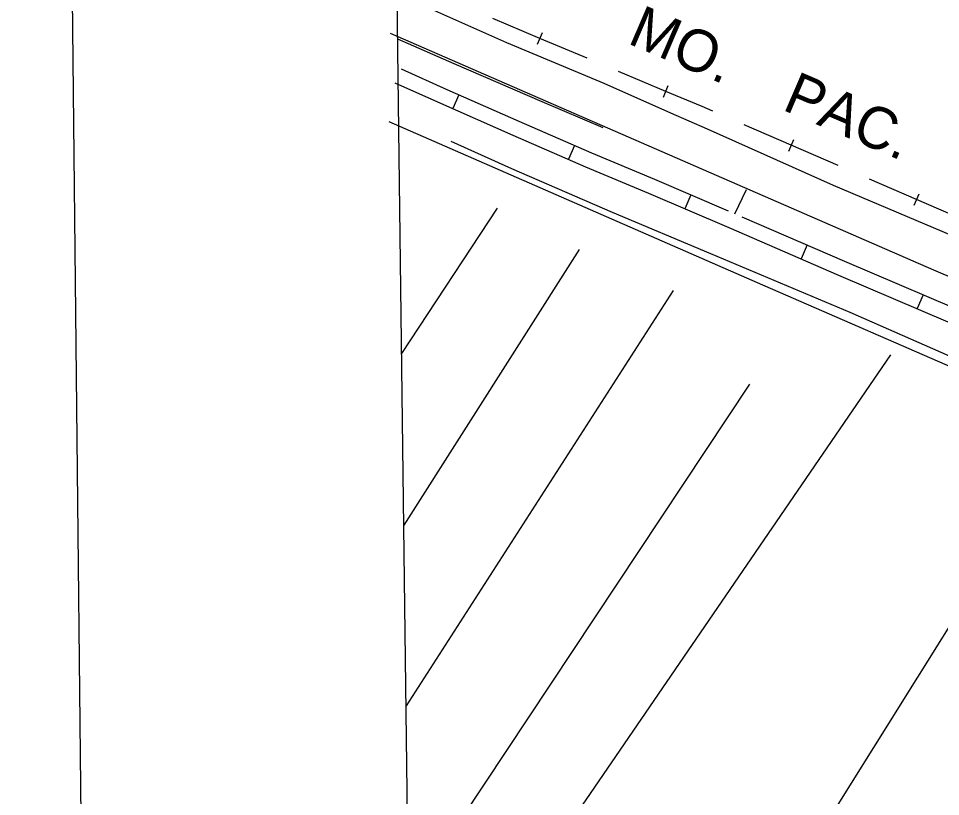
# Model space of a CAD drawing. Extents: x 3734862 to 3772949, y 391520 to 417239.
# Drawn here: x 3738202 to 3740026, y 404013 to 405553 of the extents above; entities that cross this region are included whole.
import ezdxf

# ---------------------------------------------------------------- set-up
doc = ezdxf.new("R2010")
doc.units = 0
for name, color, linetype in [('V-ANNO-SYMB', 7, 'Continuous'), ('V-DTCH-CNTR', 7, 'Continuous'), ('V-GRID-FRAM', 7, 'Continuous'), ('V-RAIL-IDEN', 7, 'Continuous'), ('V-RAIL-TRAK', 7, 'Continuous'), ('V-ROAD-CNTR', 7, 'Continuous'), ('V-SITE-VEGE', 7, 'Continuous'), ('V-TOPO-SHOR', 7, 'Continuous')]:
    doc.layers.add(name, color=color, linetype=linetype)

msp = doc.modelspace()

# ---------------------------------------------------------------- linework, layer by layer
at = {"layer": 'V-ANNO-SYMB'}
msp.add_lwpolyline([(3738444.4, 392757.5), (3771525.7, 393106.9), (3771283.7, 416022.2), (3738202.3, 415672.8), (3738444.4, 392757.5)], dxfattribs=at)
at = {"layer": 'V-DTCH-CNTR'}
msp.add_lwpolyline([(3741974.9, 404024.4), (3741944.1, 404045), (3741899.6, 404062.1), (3741848.3, 404082.6), (3741762.7, 404120.2), (3741704.6, 404144.2), (3741665.9, 404164), (3740548.1, 404644.4), (3739663.4, 405029.7), (3738935.6, 405348.4)], dxfattribs=at)
at = {"layer": 'V-GRID-FRAM'}
msp.add_lwpolyline([(3738832.3, 415033.8), (3770599.2, 415447.4), (3770843.8, 397266.6), (3739061.1, 396852.8), (3738832.3, 415033.8)], dxfattribs=at)
at = {"layer": 'V-RAIL-TRAK'}
for points in [[(3739233.6, 405513.2), (3739140.3, 405552.5)], [(3739228.7, 405501.7), (3739238.4, 405524.7)], [(3739326.9, 405474), (3739233.6, 405513.2)], [(3739482.5, 405408.5), (3739389.1, 405447.8)], [(3739477.6, 405397), (3739487.3, 405420.1)], [(3739575.7, 405369), (3739554, 405378.4), (3739482.5, 405408.5)], [(3739730.5, 405301.9), (3739637.6, 405342.2)], [(3739725.6, 405290.5), (3739735.5, 405313.4)], [(3739823.4, 405261.7), (3739730.5, 405301.9)], [(3739978.3, 405194.6), (3739885.4, 405234.8)], [(3739973.3, 405183.1), (3739983.2, 405206)], [(3740071.2, 405154.3), (3739978.3, 405194.6)]]:
    msp.add_lwpolyline(points, dxfattribs=at)
at = {"layer": 'V-ROAD-CNTR'}
for p, q in [((3739073.2, 405401.9), (3739061.1, 405374.5)), ((3739302.1, 405301.6), (3739290.1, 405274.1)), ((3739619.2, 405166.3), (3739641.8, 405214.6)), ((3739532, 405203.7), (3739520.2, 405176.1)), ((3739761.7, 405104.8), (3739749.8, 405077.2)), ((3739991.4, 405006.3), (3739979.6, 404978.7))]:
    msp.add_line(p, q, dxfattribs=at)
for points in [[(3738937.4, 405523.5), (3740011.9, 405055.5), (3740558.8, 404822.2)], [(3738952.1, 405512.1), (3739063.3, 405463.5), (3739237.3, 405388.7), (3739358, 405336.8)], [(3738959.2, 405452.9), (3739049.4, 405412.4), (3739191.8, 405349.4), (3739335.5, 405287.1), (3739460.1, 405234.5), (3739605.7, 405172.1)], [(3738946.9, 405425.5), (3739037.2, 405385), (3739179.8, 405321.9), (3739323.7, 405259.5), (3739448.4, 405206.9), (3739607, 405139), (3739823.9, 405045.2), (3740040.3, 404952.8), (3740252.1, 404860.8), (3740435.3, 404783.2), (3740639, 404693.6), (3740806.4, 404619.6), (3740916.6, 404573.9), (3741054.2, 404513.9), (3741160.7, 404468.1), (3741334, 404394.2), (3741476.4, 404333.7), (3741653.9, 404257), (3741829.3, 404180.3)], [(3739632.9, 405160.4), (3739835.7, 405072.7), (3740052.2, 404980.3), (3740264, 404888.4), (3740447.2, 404810.8), (3740651.1, 404721.1), (3740818.3, 404647.2), (3740916.5, 404606.4)]]:
    msp.add_lwpolyline(points, dxfattribs=at)
at = {"layer": 'V-SITE-VEGE'}
for p, q in [((3739168, 405504.4), (3738951, 405601.4)), ((3739360.5, 405424), (3739168, 405504.4)), ((3739492.3, 405365.6), (3739360.5, 405424)), ((3739564.9, 405333.8), (3739492.3, 405365.6)), ((3739814.3, 405222.5), (3739564.9, 405333.8)), ((3740142.5, 405082.6), (3739814.3, 405222.5))]:
    msp.add_line(p, q, dxfattribs=at)
at = {"layer": 'V-TOPO-SHOR'}
for p, q in [((3739148.8, 405177.2), (3738959.9, 404889.7)), ((3739311.3, 405095.9), (3738964.2, 404550.5)), ((3739497, 405014.7), (3738968.7, 404192.9)), ((3739926.4, 404887), (3738977.4, 403500.1)), ((3739647.9, 404829), (3738973.5, 403812.3)), ((3739392.6, 403308.7), (3740262.9, 404701.3))]:
    msp.add_line(p, q, dxfattribs=at)
msp.add_lwpolyline([(3739057, 405310.1), (3739177.1, 405255.8), (3739376.2, 405169.5), (3739570.9, 405088), (3739846.5, 404972), (3740069.5, 404873.2), (3740251.5, 404796.8), (3740456.3, 404703.7), (3740630.9, 404628.3), (3740797.4, 404561.7), (3740967.6, 404488.7), (3741116.9, 404427.3), (3741312.9, 404340.5), (3741481.5, 404267.4), (3741642, 404200.4), (3741810.9, 404126.1)], dxfattribs=at)

# ---------------------------------------------------------------- texts
at = {"layer": 'V-RAIL-IDEN'}
msp.add_text('MO.    PAC.', height=83, rotation=336.7726, dxfattribs=at).set_placement((3739404.3, 405504.4))

doc.saveas('drawing.dxf')
